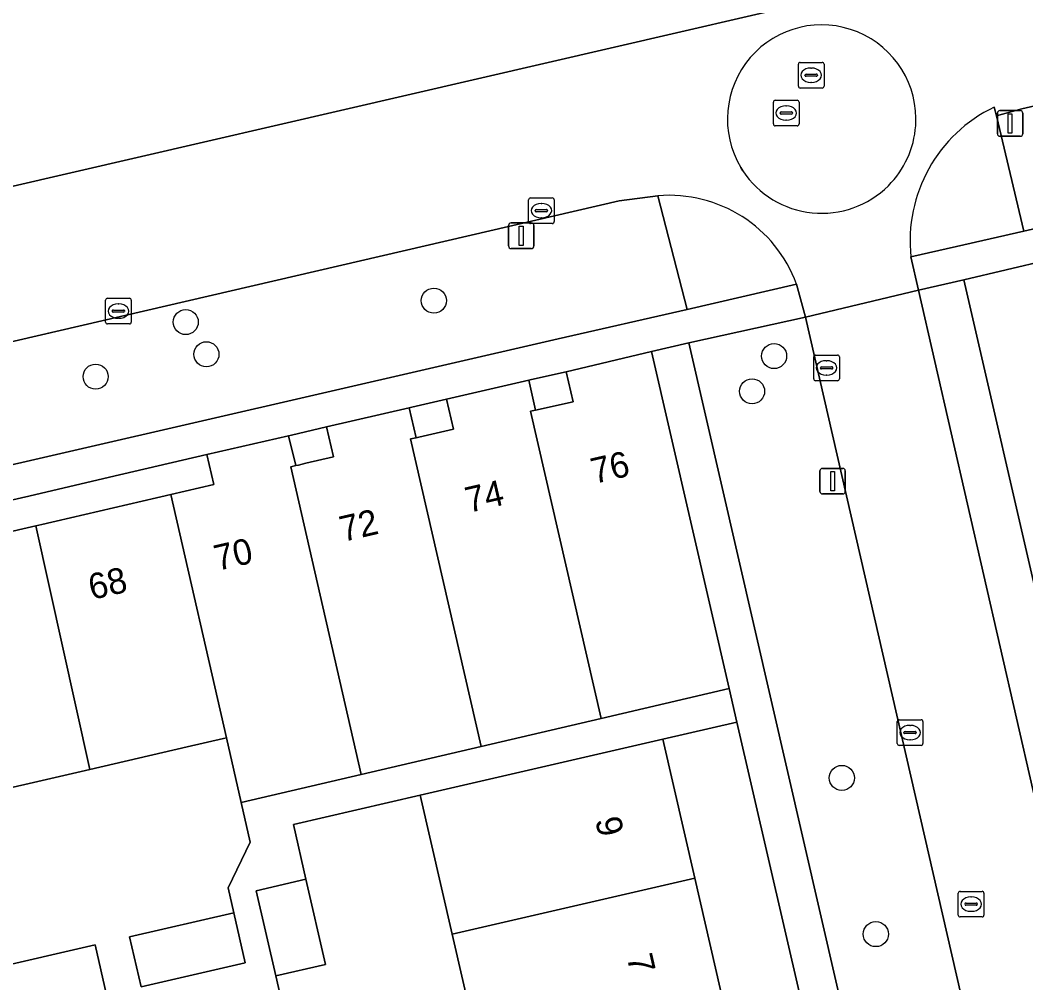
# Model space of a CAD drawing. Extents: x 156412 to 157779, y 382335 to 383768.
# Drawn here: x 157021.15 to 157060.38, y 383067.34 to 383104.9 of the extents above; entities that cross this region are included whole.
import ezdxf

# ---------------------------------------------------------------- set-up
doc = ezdxf.new("R2010")
doc.units = 0
for name, color, linetype in [('IMGEO_Boom', 7, 'Continuous'), ('IMGEO_Erf', 7, 'Continuous'), ('IMGEO_Groenvoorziening', 7, 'Continuous'), ('IMGEO_Kolk', 7, 'Continuous'), ('IMGEO_Lichtmast', 7, 'Continuous'), ('IMGEO_Pand', 7, 'Continuous'), ('IMGEO_Pand_nummerreeks', 7, 'Continuous'), ('IMGEO_Parkeervlak_open', 7, 'Continuous'), ('IMGEO_Rijbaan_lokaal_gesloten', 7, 'Continuous'), ('IMGEO_Rijbaan_lokaal_open', 7, 'Continuous'), ('IMGEO_Rioolput', 7, 'Continuous'), ('IMGEO_Verkeerseiland_groen', 7, 'Continuous'), ('IMGEO_Voetpad_open', 7, 'Continuous')]:
    doc.layers.add(name, color=color, linetype=linetype)

msp = doc.modelspace()

# ---------------------------------------------------------------- linework, layer by layer
at = {"layer": 'IMGEO_Boom'}
for centre in [(157037.288, 383093.954), (157027.611, 383093.117), (157028.418, 383091.862), (157050.559, 383091.791), (157024.096, 383090.99), (157049.7, 383090.418), (157053.199, 383075.337), (157054.525, 383069.243)]:
    msp.add_circle(centre, 0.489, dxfattribs=at)
at = {"layer": 'IMGEO_Erf'}
for points in [[(157042.45, 383091.181), (157041.1, 383090.883), (157040.99, 383090.857), (157041.251, 383089.688), (157042.725, 383090.013)], [(157037.784, 383090.109), (157036.429, 383089.801), (157036.32, 383089.776), (157036.595, 383088.608), (157036.705, 383088.633), (157038.059, 383088.941)], [(157033.101, 383089.028), (157031.734, 383088.71), (157031.625, 383088.685), (157031.9, 383087.517), (157032.009, 383087.542), (157032.291, 383087.608), (157033.377, 383087.86)], [(157021.764, 383085.173), (157021.998, 383085.227), (157027.028, 383086.391), (157028.708, 383086.78), (157028.432, 383087.948), (157024.632, 383087.072), (157021.49, 383086.326), (157019.259, 383085.824), (157016.133, 383085.102), (157013.903, 383084.587), (157010.765, 383083.862), (157009.22, 383083.502), (157009.496, 383082.334), (157010.937, 383082.667), (157011.036, 383082.69), (157011.27, 383082.744), (157016.404, 383083.933), (157016.638, 383083.987)], [(157049.105, 383077.512), (157046.214, 383076.844), (157047.464, 383071.429), (157048.679, 383066.163), (157049.894, 383060.898), (157051.109, 383055.631), (157052.382, 383050.117), (157055.278, 383050.786)], [(157039.217, 383063.982), (157038.002, 383069.246), (157036.753, 383074.659), (157031.808, 383073.518), (157032.301, 383071.383), (157033.068, 383068.06), (157031.119, 383067.61), (157031.565, 383065.681), (157033.514, 383066.131), (157034.283, 383062.799), (157032.335, 383062.348), (157032.78, 383060.419), (157034.729, 383060.869), (157035.498, 383057.537), (157033.55, 383057.087), (157034.013, 383055.08), (157035.962, 383055.53), (157036.71, 383052.293), (157037.481, 383048.953), (157037.981, 383046.79), (157042.921, 383047.931), (157041.65, 383053.439), (157040.431, 383058.719)]]:
    msp.add_lwpolyline(points, close=True, dxfattribs=at)
for points in [[(157025.87, 383067.188), (157025.42, 383069.136), (157029.483, 383070.075), (157029.259, 383071.043), (157030.127, 383072.828), (157029.768, 383074.379), (157029.194, 383076.895), (157029.083, 383076.869), (157027.67, 383076.543), (157023.866, 383075.664), (157018.507, 383074.426), (157015.207, 383073.664), (157013.406, 383073.248), (157013.135, 383073.185), (157014.739, 383066.27)], [(157016.017, 383066.965), (157019.956, 383067.875), (157024.075, 383068.826), (157024.525, 383066.877)]]:
    msp.add_lwpolyline(points, dxfattribs=at)
at = {"layer": 'IMGEO_Groenvoorziening'}
msp.add_lwpolyline([(156999.383, 383099.401), (157011.653, 383101.282), (157018.278, 383100.73), (157020.12, 383100.169), (157020.538, 383098.341), (157057.442, 383106.88), (157056.555, 383110.27), (157056.326, 383111.305), (157056.474, 383111.344), (157057.809, 383111.696), (157058.478, 383109.097), (157079.17, 383116.435), (157091.63, 383119.353), (157102.874, 383119.498)], dxfattribs=at)
at = {"layer": 'IMGEO_Kolk'}
for p, q in [((157041.056, 383097.963), (157041.908, 383097.963)), ((157040.981, 383097.037), (157040.981, 383097.889)), ((157041.469, 383097.743), (157041.494, 383097.743)), ((157041.982, 383097.889), (157041.982, 383097.037)), ((157041.24, 383097.457), (157041.24, 383097.469)), ((157041.678, 383097.42), (157041.28, 383097.42)), ((157041.283, 383097.506), (157041.681, 383097.506)), ((157041.492, 383097.183), (157041.467, 383097.183)), ((157041.724, 383097.469), (157041.724, 383097.457)), ((157041.908, 383096.963), (157041.056, 383096.963)), ((157024.561, 383094.045), (157025.413, 383094.045)), ((157024.486, 383093.119), (157024.486, 383093.971)), ((157024.974, 383093.825), (157024.999, 383093.825)), ((157025.487, 383093.971), (157025.487, 383093.119)), ((157024.745, 383093.539), (157024.745, 383093.551)), ((157025.183, 383093.502), (157024.785, 383093.502)), ((157024.788, 383093.588), (157025.186, 383093.588)), ((157024.997, 383093.265), (157024.972, 383093.265)), ((157025.229, 383093.551), (157025.229, 383093.539)), ((157025.413, 383093.045), (157024.561, 383093.045)), ((157052.103, 383090.906), (157052.103, 383091.758)), ((157052.178, 383091.832), (157053.03, 383091.832)), ((157053.104, 383091.758), (157053.104, 383090.906)), ((157052.362, 383091.326), (157052.362, 383091.338)), ((157052.405, 383091.375), (157052.803, 383091.375)), ((157052.591, 383091.612), (157052.616, 383091.612)), ((157052.846, 383091.338), (157052.846, 383091.326)), ((157052.8, 383091.289), (157052.402, 383091.289)), ((157052.614, 383091.052), (157052.589, 383091.052)), ((157053.03, 383090.832), (157052.178, 383090.832)), ((157055.437, 383077.606), (157056.289, 383077.606)), ((157055.362, 383076.68), (157055.362, 383077.532)), ((157055.85, 383077.386), (157055.875, 383077.386)), ((157056.363, 383077.532), (157056.363, 383076.68)), ((157055.621, 383077.1), (157055.621, 383077.112)), ((157056.059, 383077.063), (157055.661, 383077.063)), ((157055.664, 383077.149), (157056.062, 383077.149)), ((157055.873, 383076.826), (157055.848, 383076.826)), ((157056.105, 383077.112), (157056.105, 383077.1)), ((157056.289, 383076.606), (157055.437, 383076.606))]:
    msp.add_line(p, q, dxfattribs=at)
for points in [[(157041.056, 383097.963), (157041.908, 383097.963)], [(157040.981, 383097.037), (157040.981, 383097.889)], [(157041.982, 383097.889), (157041.982, 383097.037)], [(157041.908, 383096.963), (157041.056, 383096.963)], [(157024.561, 383094.045), (157025.413, 383094.045)], [(157024.486, 383093.119), (157024.486, 383093.971)], [(157025.487, 383093.971), (157025.487, 383093.119)], [(157025.413, 383093.045), (157024.561, 383093.045)], [(157052.103, 383090.906), (157052.103, 383091.758)], [(157052.178, 383091.832), (157053.03, 383091.832)], [(157053.104, 383091.758), (157053.104, 383090.906)], [(157053.03, 383090.832), (157052.178, 383090.832)], [(157055.437, 383077.606), (157056.289, 383077.606)], [(157055.362, 383076.68), (157055.362, 383077.532)], [(157056.363, 383077.532), (157056.363, 383076.68)], [(157056.289, 383076.606), (157055.437, 383076.606)]]:
    msp.add_lwpolyline(points, dxfattribs=at)
for centre, radius, start, end in [((157041.058, 383097.887), 0.0765, 91.552, 178.448), ((157041.058, 383097.887), 0.0765, 91.552, 178.448), ((157041.906, 383097.887), 0.0765, 1.552, 88.448), ((157041.906, 383097.887), 0.0765, 1.552, 88.448), ((157041.28, 383097.466), 0.0403, 85.8775, 175.7526), ((157041.277, 383097.456), 0.0366, 178.938, 274.7102), ((157041.681, 383097.463), 0.043, 264.8664, 352.4533), ((157041.685, 383097.468), 0.0386, 1.7309, 96.639), ((157041.058, 383097.039), 0.0765, 181.552, 268.448), ((157041.058, 383097.039), 0.0765, 181.552, 268.448), ((157041.906, 383097.039), 0.0765, 271.552, 358.448), ((157041.906, 383097.039), 0.0765, 271.552, 358.448), ((157024.563, 383093.969), 0.0765, 91.552, 178.448), ((157024.563, 383093.969), 0.0765, 91.552, 178.448), ((157025.411, 383093.969), 0.0765, 1.552, 88.448), ((157025.411, 383093.969), 0.0765, 1.552, 88.448), ((157024.785, 383093.548), 0.0403, 85.8775, 175.7526), ((157024.782, 383093.538), 0.0366, 178.938, 274.7102), ((157025.186, 383093.545), 0.043, 264.8664, 352.4533), ((157025.19, 383093.55), 0.0386, 1.7309, 96.639), ((157024.563, 383093.121), 0.0765, 181.552, 268.448), ((157024.563, 383093.121), 0.0765, 181.552, 268.448), ((157025.411, 383093.121), 0.0765, 271.552, 358.448), ((157025.411, 383093.121), 0.0765, 271.552, 358.448), ((157052.18, 383091.756), 0.0765, 91.552, 178.448), ((157052.18, 383091.756), 0.0765, 91.552, 178.448), ((157053.028, 383091.756), 0.0765, 1.552, 88.448), ((157053.028, 383091.756), 0.0765, 1.552, 88.448), ((157052.402, 383091.335), 0.0403, 85.8775, 175.7526), ((157052.399, 383091.325), 0.0366, 178.938, 274.7102), ((157052.803, 383091.332), 0.043, 264.8664, 352.4533), ((157052.807, 383091.337), 0.0386, 1.7309, 96.639), ((157052.18, 383090.908), 0.0765, 181.552, 268.448), ((157052.18, 383090.908), 0.0765, 181.552, 268.448), ((157053.028, 383090.908), 0.0765, 271.552, 358.448), ((157053.028, 383090.908), 0.0765, 271.552, 358.448), ((157055.439, 383077.53), 0.0765, 91.552, 178.448), ((157055.439, 383077.53), 0.0765, 91.552, 178.448), ((157056.287, 383077.53), 0.0765, 1.552, 88.448), ((157056.287, 383077.53), 0.0765, 1.552, 88.448), ((157055.661, 383077.109), 0.0403, 85.8775, 175.7526), ((157055.658, 383077.099), 0.0366, 178.938, 274.7102), ((157056.062, 383077.106), 0.043, 264.8664, 352.4533), ((157056.066, 383077.111), 0.0386, 1.7309, 96.639), ((157055.439, 383076.682), 0.0765, 181.552, 268.448), ((157055.439, 383076.682), 0.0765, 181.552, 268.448), ((157056.287, 383076.682), 0.0765, 271.552, 358.448), ((157056.287, 383076.682), 0.0765, 271.552, 358.448)]:
    msp.add_arc(centre, radius, start, end, dxfattribs=at)
for centre, major_axis, ratio, start_param, end_param in [((157041.468, 383097.463), (-0.387, 0.002), 0.722429, 4.712389, 7.853982), ((157041.493, 383097.463), (-0.39, 0.002), 0.717154, 1.570796, 4.712389), ((157024.973, 383093.545), (-0.387, 0.002), 0.722429, 4.712389, 7.853982), ((157024.998, 383093.545), (-0.39, 0.002), 0.717154, 1.570796, 4.712389), ((157052.59, 383091.332), (-0.387, 0.002), 0.722429, 4.712389, 7.853982), ((157052.615, 383091.332), (-0.39, 0.002), 0.717154, 1.570796, 4.712389), ((157055.849, 383077.106), (-0.387, 0.002), 0.722429, 4.712389, 7.853982), ((157055.874, 383077.106), (-0.39, 0.002), 0.717154, 1.570796, 4.712389)]:
    msp.add_ellipse(centre, major_axis=major_axis, ratio=ratio, start_param=start_param, end_param=end_param, dxfattribs=at)
at = {"layer": 'IMGEO_Lichtmast'}
for p, q in [((157059.266, 383100.465), (157059.266, 383101.265)), ((157059.266, 383101.265), (157059.266, 383100.465)), ((157059.366, 383101.365), (157060.156, 383101.365)), ((157060.156, 383101.365), (157059.366, 383101.365)), ((157060.256, 383101.265), (157060.256, 383100.465)), ((157060.256, 383100.465), (157060.256, 383101.265)), ((157060.156, 383100.365), (157059.366, 383100.365)), ((157059.366, 383100.365), (157060.156, 383100.365)), ((157040.199, 383096.086), (157040.199, 383096.886)), ((157040.199, 383096.886), (157040.199, 383096.086)), ((157040.299, 383096.986), (157041.089, 383096.986)), ((157041.089, 383096.986), (157040.299, 383096.986)), ((157041.189, 383096.886), (157041.189, 383096.086)), ((157041.189, 383096.086), (157041.189, 383096.886)), ((157041.089, 383095.986), (157040.299, 383095.986)), ((157040.299, 383095.986), (157041.089, 383095.986)), ((157052.445, 383087.412), (157053.235, 383087.412)), ((157053.235, 383087.412), (157052.445, 383087.412)), ((157052.345, 383086.512), (157052.345, 383087.312)), ((157052.345, 383087.312), (157052.345, 383086.512)), ((157053.335, 383087.312), (157053.335, 383086.512)), ((157053.335, 383086.512), (157053.335, 383087.312)), ((157053.235, 383086.412), (157052.445, 383086.412)), ((157052.445, 383086.412), (157053.235, 383086.412))]:
    msp.add_line(p, q, dxfattribs=at)
for points in [[(157059.686, 383101.24), (157059.836, 383101.24), (157059.836, 383100.49), (157059.686, 383100.49), (157059.686, 383101.24)], [(157040.619, 383096.861), (157040.769, 383096.861), (157040.769, 383096.111), (157040.619, 383096.111), (157040.619, 383096.861)], [(157052.765, 383087.287), (157052.915, 383087.287), (157052.915, 383086.537), (157052.765, 383086.537), (157052.765, 383087.287)]]:
    msp.add_lwpolyline(points, dxfattribs=at)
for centre, start, end in [((157059.366, 383101.265), 90, 180), ((157059.366, 383101.265), 90, 180), ((157060.156, 383101.265), 0, 90), ((157060.156, 383101.265), 360, 90), ((157059.366, 383100.465), 180, 270), ((157059.366, 383100.465), 180, 270), ((157060.156, 383100.465), 270, 0), ((157060.156, 383100.465), 270, 0), ((157040.299, 383096.886), 90, 180), ((157040.299, 383096.886), 90, 180), ((157041.089, 383096.886), 0, 90), ((157041.089, 383096.886), 360, 90), ((157040.299, 383096.086), 180, 270), ((157040.299, 383096.086), 180, 270), ((157041.089, 383096.086), 270, 0), ((157041.089, 383096.086), 270, 0), ((157052.445, 383087.312), 90, 180), ((157052.445, 383087.312), 90, 180), ((157053.235, 383087.312), 0, 90), ((157053.235, 383087.312), 360, 90), ((157052.445, 383086.512), 180, 270), ((157052.445, 383086.512), 180, 270), ((157053.235, 383086.512), 270, 0), ((157053.235, 383086.512), 270, 0)]:
    msp.add_arc(centre, 0.1, start, end, dxfattribs=at)
at = {"layer": 'IMGEO_Pand'}
for points in [[(157062.889, 383094.727), (157061.535, 383094.372), (157061.264, 383095.541), (157057.96, 383094.77), (157060.986, 383081.639), (157065.774, 383082.741), (157062.99, 383094.749)], [(157042.45, 383091.181), (157042.725, 383090.013), (157041.251, 383089.688), (157041.056, 383089.645), (157043.808, 383077.66), (157048.801, 383078.827), (157045.778, 383091.965)], [(157041.251, 383089.688), (157040.99, 383090.857), (157037.784, 383090.109), (157038.059, 383088.941), (157036.705, 383088.633), (157036.595, 383088.608), (157036.38, 383088.558), (157039.127, 383076.566), (157043.808, 383077.66), (157041.056, 383089.645)], [(157036.595, 383088.608), (157036.32, 383089.776), (157033.101, 383089.028), (157033.377, 383087.86), (157032.291, 383087.608), (157032.009, 383087.542), (157031.9, 383087.517), (157031.706, 383087.472), (157034.449, 383075.473), (157039.127, 383076.566), (157036.38, 383088.558)], [(157031.9, 383087.517), (157031.625, 383088.685), (157028.432, 383087.948), (157028.708, 383086.78), (157027.028, 383086.391), (157029.194, 383076.895), (157029.768, 383074.379), (157034.449, 383075.473), (157031.706, 383087.472)], [(157027.028, 383086.391), (157021.998, 383085.227), (157021.764, 383085.173), (157023.866, 383075.664), (157027.67, 383076.543), (157029.083, 383076.869), (157029.194, 383076.895)], [(157018.507, 383074.426), (157023.866, 383075.664), (157021.764, 383085.173), (157016.638, 383083.987), (157016.404, 383083.933)], [(157047.464, 383071.429), (157046.214, 383076.844), (157036.753, 383074.659), (157038.002, 383069.246)], [(157031.119, 383067.61), (157033.068, 383068.06), (157032.301, 383071.383), (157030.352, 383070.932)], [(157047.464, 383071.429), (157038.002, 383069.246), (157039.217, 383063.982), (157048.679, 383066.163)], [(157025.87, 383067.188), (157029.933, 383068.126), (157029.483, 383070.075), (157025.42, 383069.136)], [(157019.956, 383067.875), (157020.388, 383065.922), (157024.525, 383066.877), (157024.075, 383068.826)]]:
    msp.add_lwpolyline(points, close=True, dxfattribs=at)
at = {"layer": 'IMGEO_Parkeervlak_open'}
for points in [[(157060.303, 383096.66), (157112.702, 383108.776), (157111.64, 383113.323), (157060.221, 383101.436), (157059.229, 383101.169)], [(157046.025, 383098.044), (157044.51, 383097.845), (157000, 383087.518), (156990.404, 383085.292), (156989.408, 383084.847), (156990.401, 383080.533), (157000, 383082.746), (157042.141, 383092.46), (157047.171, 383093.611)]]:
    msp.add_lwpolyline(points, close=True, dxfattribs=at)
msp.add_lwpolyline([(157063.89, 383040.486), (157063.199, 383043.56), (157051.788, 383093.312), (157047.229, 383092.303), (157060.035, 383036.721), (157063.984, 383037.622)], dxfattribs=at)
at = {"layer": 'IMGEO_Rijbaan_lokaal_gesloten'}
for points in [[(157113.676, 383113.665), (157112.31, 383119.46), (157110.356, 383119.021), (157103.506, 383117.395), (157058.93, 383107.216), (157057.442, 383106.88), (157020.538, 383098.341), (156996.709, 383092.854), (156990.825, 383091.499), (156989.432, 383091.085), (156988.056, 383090.676), (156986.228, 383089.867)], [(157059.145, 383101.506), (157059.229, 383101.169), (157060.221, 383101.436), (157111.64, 383113.323)], [(157049.343, 383099.014), (157049.3, 383099.082), (157049.259, 383099.15)], [(156989.408, 383084.847), (156990.404, 383085.292), (157000, 383087.518), (157044.51, 383097.845), (157046.025, 383098.044)], [(157051.433, 383094.594), (157051.788, 383093.312), (157056.19, 383094.365), (157055.894, 383095.657)]]:
    msp.add_lwpolyline(points, dxfattribs=at)
msp.add_lwpolyline([(157056.19, 383094.365), (157051.788, 383093.312), (157063.199, 383043.56), (157063.89, 383040.486), (157068.295, 383041.495)], close=True, dxfattribs=at)
for centre, radius, start, end in [((157052.414, 383101.037), 3.676, 355.9306, 210.8816), ((157061.66, 383096.28), 5.8, 115.6991, 186.1684), ((157052.42, 383101.033), 3.67, 314.976, 355.9811), ((157052.414, 383101.038), 3.678, 213.3852, 314.9955), ((157046.469, 383092.776), 5.287, 20.1135, 94.8154)]:
    msp.add_arc(centre, radius, start, end, dxfattribs=at)
at = {"layer": 'IMGEO_Rijbaan_lokaal_open'}
msp.add_lwpolyline([(157049.259, 383099.15), (157049.3, 383099.082), (157049.343, 383099.014)], dxfattribs=at)
for centre, radius, start, end in [((157052.414, 383101.037), 3.676, 355.9306, 210.8816), ((157052.42, 383101.033), 3.67, 314.976, 355.9811), ((157052.414, 383101.038), 3.678, 213.3852, 314.9955)]:
    msp.add_arc(centre, radius, start, end, dxfattribs=at)
at = {"layer": 'IMGEO_Rioolput'}
for p, q in [((157051.504, 383102.322), (157051.504, 383103.174)), ((157051.579, 383103.248), (157052.431, 383103.248)), ((157052.505, 383103.174), (157052.505, 383102.322)), ((157051.763, 383102.742), (157051.763, 383102.754)), ((157052.201, 383102.705), (157051.803, 383102.705)), ((157051.806, 383102.791), (157052.204, 383102.791)), ((157051.992, 383103.028), (157052.017, 383103.028)), ((157052.247, 383102.754), (157052.247, 383102.742)), ((157052.015, 383102.468), (157051.99, 383102.468)), ((157052.431, 383102.248), (157051.579, 383102.248)), ((157050.531, 383100.846), (157050.531, 383101.698)), ((157050.606, 383101.772), (157051.458, 383101.772)), ((157051.019, 383101.552), (157051.044, 383101.552)), ((157051.532, 383101.698), (157051.532, 383100.846)), ((157050.79, 383101.266), (157050.79, 383101.278)), ((157051.228, 383101.229), (157050.83, 383101.229)), ((157050.833, 383101.315), (157051.231, 383101.315)), ((157051.274, 383101.278), (157051.274, 383101.266)), ((157051.458, 383100.772), (157050.606, 383100.772)), ((157051.042, 383100.992), (157051.017, 383100.992)), ((157057.818, 383070.912), (157058.67, 383070.912)), ((157057.743, 383069.986), (157057.743, 383070.838)), ((157058.231, 383070.692), (157058.256, 383070.692)), ((157058.744, 383070.838), (157058.744, 383069.986)), ((157058.002, 383070.406), (157058.002, 383070.418)), ((157058.44, 383070.369), (157058.042, 383070.369)), ((157058.045, 383070.455), (157058.443, 383070.455)), ((157058.254, 383070.132), (157058.229, 383070.132)), ((157058.486, 383070.418), (157058.486, 383070.406)), ((157058.67, 383069.912), (157057.818, 383069.912))]:
    msp.add_line(p, q, dxfattribs=at)
for points in [[(157051.504, 383102.322), (157051.504, 383103.174)], [(157051.579, 383103.248), (157052.431, 383103.248)], [(157052.505, 383103.174), (157052.505, 383102.322)], [(157052.431, 383102.248), (157051.579, 383102.248)], [(157050.531, 383100.846), (157050.531, 383101.698)], [(157050.606, 383101.772), (157051.458, 383101.772)], [(157051.532, 383101.698), (157051.532, 383100.846)], [(157051.458, 383100.772), (157050.606, 383100.772)], [(157057.818, 383070.912), (157058.67, 383070.912)], [(157057.743, 383069.986), (157057.743, 383070.838)], [(157058.744, 383070.838), (157058.744, 383069.986)], [(157058.67, 383069.912), (157057.818, 383069.912)]]:
    msp.add_lwpolyline(points, dxfattribs=at)
for centre, radius, start, end in [((157051.581, 383103.172), 0.0765, 91.552, 178.448), ((157051.581, 383103.172), 0.0765, 91.552, 178.448), ((157052.429, 383103.172), 0.0765, 1.552, 88.448), ((157052.429, 383103.172), 0.0765, 1.552, 88.448), ((157051.803, 383102.751), 0.0403, 85.8775, 175.7526), ((157051.8, 383102.741), 0.0366, 178.938, 274.7102), ((157052.204, 383102.748), 0.043, 264.8664, 352.4533), ((157052.208, 383102.753), 0.0386, 1.7309, 96.639), ((157051.581, 383102.324), 0.0765, 181.552, 268.448), ((157051.581, 383102.324), 0.0765, 181.552, 268.448), ((157052.429, 383102.324), 0.0765, 271.552, 358.448), ((157052.429, 383102.324), 0.0765, 271.552, 358.448), ((157050.608, 383101.696), 0.0765, 91.552, 178.448), ((157050.608, 383101.696), 0.0765, 91.552, 178.448), ((157051.456, 383101.696), 0.0765, 1.552, 88.448), ((157051.456, 383101.696), 0.0765, 1.552, 88.448), ((157050.83, 383101.275), 0.0403, 85.8775, 175.7526), ((157050.827, 383101.265), 0.0366, 178.938, 274.7102), ((157051.231, 383101.272), 0.043, 264.8664, 352.4533), ((157051.235, 383101.277), 0.0386, 1.7309, 96.639), ((157050.608, 383100.848), 0.0765, 181.552, 268.448), ((157050.608, 383100.848), 0.0765, 181.552, 268.448), ((157051.456, 383100.848), 0.0765, 271.552, 358.448), ((157051.456, 383100.848), 0.0765, 271.552, 358.448), ((157057.82, 383070.836), 0.0765, 91.552, 178.448), ((157057.82, 383070.836), 0.0765, 91.552, 178.448), ((157058.668, 383070.836), 0.0765, 1.552, 88.448), ((157058.668, 383070.836), 0.0765, 1.552, 88.448), ((157058.042, 383070.415), 0.0403, 85.8775, 175.7526), ((157058.039, 383070.405), 0.0366, 178.938, 274.7102), ((157058.443, 383070.412), 0.043, 264.8664, 352.4533), ((157058.447, 383070.417), 0.0386, 1.7309, 96.639), ((157057.82, 383069.988), 0.0765, 181.552, 268.448), ((157057.82, 383069.988), 0.0765, 181.552, 268.448), ((157058.668, 383069.988), 0.0765, 271.552, 358.448), ((157058.668, 383069.988), 0.0765, 271.552, 358.448)]:
    msp.add_arc(centre, radius, start, end, dxfattribs=at)
for centre, major_axis, ratio, start_param, end_param in [((157051.991, 383102.748), (-0.387, 0.002), 0.722429, 4.712389, 7.853982), ((157052.016, 383102.748), (-0.39, 0.002), 0.717154, 1.570796, 4.712389), ((157051.018, 383101.272), (-0.387, 0.002), 0.722429, 4.712389, 7.853982), ((157051.043, 383101.272), (-0.39, 0.002), 0.717154, 1.570796, 4.712389), ((157058.23, 383070.412), (-0.387, 0.002), 0.722429, 4.712389, 7.853982), ((157058.255, 383070.412), (-0.39, 0.002), 0.717154, 1.570796, 4.712389)]:
    msp.add_ellipse(centre, major_axis=major_axis, ratio=ratio, start_param=start_param, end_param=end_param, dxfattribs=at)
at = {"layer": 'IMGEO_Verkeerseiland_groen'}
for points in [[(157059.229, 383101.169), (157059.145, 383101.506)], [(157055.894, 383095.657), (157057.666, 383096.06), (157060.303, 383096.66), (157059.229, 383101.169)], [(157046.025, 383098.044), (157047.171, 383093.611), (157051.433, 383094.594)]]:
    msp.add_lwpolyline(points, dxfattribs=at)
for centre, radius, start, end in [((157061.66, 383096.28), 5.8, 115.6991, 186.1684), ((157046.469, 383092.776), 5.287, 20.1135, 94.8154)]:
    msp.add_arc(centre, radius, start, end, dxfattribs=at)
at = {"layer": 'IMGEO_Voetpad_open'}
for points in [[(157111.64, 383113.323), (157112.702, 383108.776), (157060.303, 383096.66), (157057.666, 383096.06), (157055.894, 383095.657), (157056.19, 383094.365), (157057.96, 383094.77), (157061.264, 383095.541), (157062.628, 383095.852), (157065.939, 383096.616), (157067.3, 383096.941), (157070.609, 383097.707), (157071.967, 383098.022), (157075.292, 383098.781), (157079.097, 383099.654), (157082.233, 383100.384), (157084.468, 383100.897)], [(157019.259, 383085.824), (157021.49, 383086.326), (157024.632, 383087.072), (157028.432, 383087.948), (157031.625, 383088.685), (157031.734, 383088.71), (157033.101, 383089.028), (157036.32, 383089.776), (157036.429, 383089.801), (157037.784, 383090.109), (157040.99, 383090.857), (157041.1, 383090.883), (157042.45, 383091.181), (157045.778, 383091.965), (157047.229, 383092.303), (157051.788, 383093.312), (157051.433, 383094.594), (157047.171, 383093.611), (157042.141, 383092.46), (157000, 383082.746), (156990.401, 383080.533), (156989.408, 383084.847)], [(157031.565, 383065.681), (157031.119, 383067.61), (157030.352, 383070.932), (157032.301, 383071.383), (157031.808, 383073.518), (157036.753, 383074.659), (157046.214, 383076.844), (157049.105, 383077.512), (157048.801, 383078.827), (157043.808, 383077.66), (157039.127, 383076.566), (157034.449, 383075.473), (157029.768, 383074.379), (157030.127, 383072.828), (157029.259, 383071.043), (157029.483, 383070.075), (157029.933, 383068.126), (157025.87, 383067.188)]]:
    msp.add_lwpolyline(points, dxfattribs=at)
for points in [[(157061.279, 383080.375), (157060.986, 383081.639), (157057.96, 383094.77), (157056.19, 383094.365), (157068.295, 383041.495), (157068.535, 383040.447), (157069.025, 383038.878), (157070.787, 383039.253), (157067.762, 383052.377), (157067.467, 383053.653)], [(157047.229, 383092.303), (157045.778, 383091.965), (157048.801, 383078.827), (157049.105, 383077.512), (157055.278, 383050.786), (157055.561, 383049.561), (157058.598, 383036.411), (157060.035, 383036.721)]]:
    msp.add_lwpolyline(points, close=True, dxfattribs=at)

# ---------------------------------------------------------------- texts
at = {"layer": 'IMGEO_Pand_nummerreeks'}
for s, rotation, p in [('76', 13.0061, (157043.542, 383086.801)), ('74', 13.0061, (157038.642, 383085.67)), ('72', 13.0061, (157033.74, 383084.537)), ('70', 13.0061, (157028.846, 383083.408)), ('68', 13.0061, (157023.947, 383082.277)), ('9', 282.9951, (157043.573, 383073.702)), ('7', 282.9951, (157044.807, 383068.357))]:
    msp.add_text(s, height=1, rotation=rotation, dxfattribs=at).set_placement(p)

doc.saveas('drawing.dxf')
